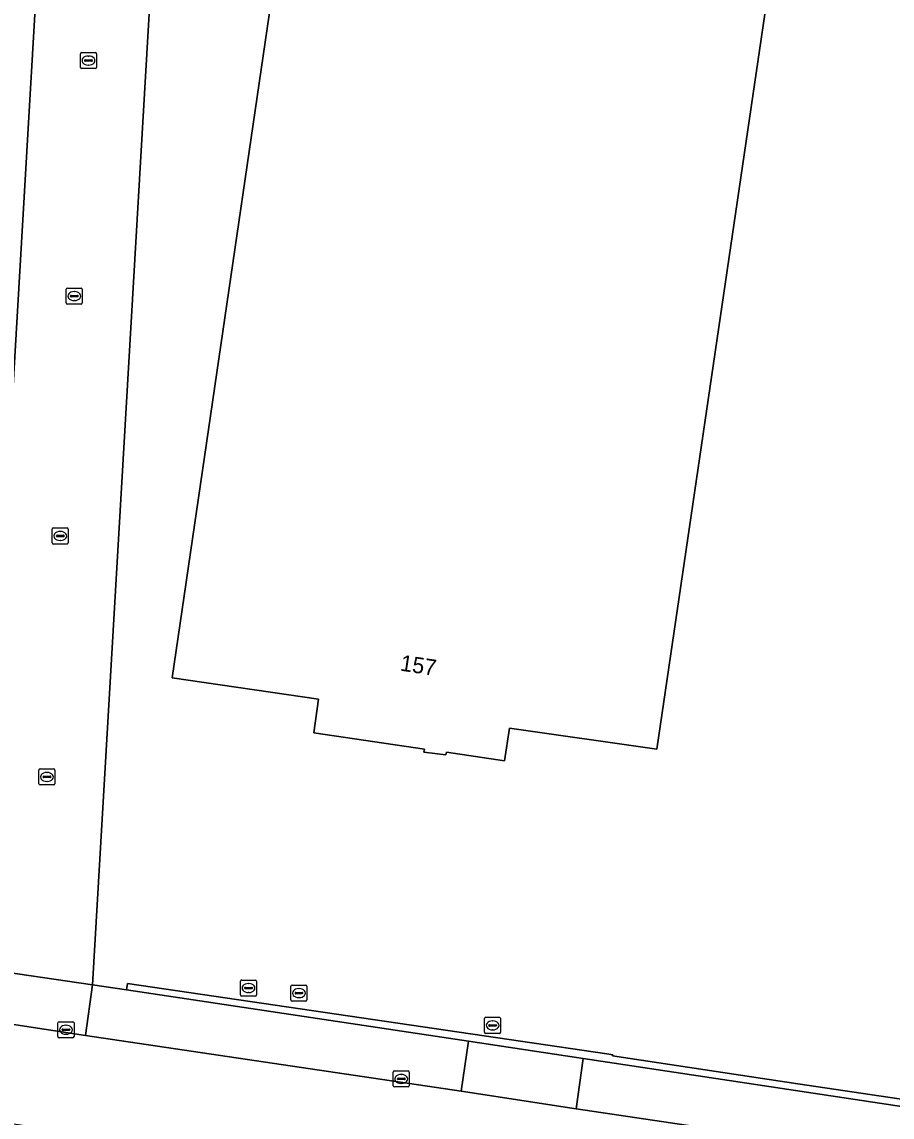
# Model space of a CAD drawing. Extents: x 163683 to 164494, y 382709 to 383872.
# Drawn here: x 164028.3 to 164082.5, y 382749.9 to 382818.1 of the extents above; entities that cross this region are included whole.
import ezdxf

# ---------------------------------------------------------------- set-up
doc = ezdxf.new("R2010")
doc.units = 0
for name, color, linetype in [('IMGEO_Erf', 7, 'Continuous'), ('IMGEO_Hek', 7, 'Continuous'), ('IMGEO_Kolk', 7, 'Continuous'), ('IMGEO_Pand', 7, 'Continuous'), ('IMGEO_Pand_nummerreeks', 7, 'Continuous'), ('IMGEO_Parkeervlak_open', 7, 'Continuous'), ('IMGEO_Rijbaan_lokaal_open', 7, 'Continuous'), ('IMGEO_Rioolput', 7, 'Continuous'), ('IMGEO_Terreindeel_open', 7, 'Continuous'), ('IMGEO_Voetpad_open', 7, 'Continuous')]:
    doc.layers.add(name, color=color, linetype=linetype)

msp = doc.modelspace()

# ---------------------------------------------------------------- linework, layer by layer
at = {"layer": 'IMGEO_Erf'}
msp.add_lwpolyline([(164089.551, 382900.168), (164080.011, 382901.545), (164079.147, 382901.667), (164042.413, 382907.072), (164041.688, 382907.195), (164041.242, 382904.989), (164032.692, 382758.111), (164034.793, 382757.798), (164034.852, 382758.197), (164064.704, 382753.814), (164065.062, 382753.76), (164065.054, 382753.692), (164076.595, 382751.948), (164089.763, 382750)], dxfattribs=at)
msp.add_lwpolyline([(164067.808, 382772.787), (164058.636, 382774.102), (164058.329, 382772.061), (164054.716, 382772.603), (164054.686, 382772.436), (164053.313, 382772.6), (164053.342, 382772.792), (164046.455, 382773.808), (164046.755, 382775.889), (164037.635, 382777.222), (164046.335, 382836.668), (164044.262, 382836.99), (164045.278, 382843.891), (164045.077, 382843.933), (164045.285, 382845.325), (164045.503, 382845.297), (164046.037, 382848.867), (164048.102, 382848.562), (164049.258, 382856.474), (164049.281, 382856.632), (164079.473, 382852.195), (164076.563, 382832.387)], close=True, dxfattribs=at)
at = {"layer": 'IMGEO_Hek'}
msp.add_lwpolyline([(164034.852, 382758.197), (164064.704, 382753.814), (164065.062, 382753.76)], dxfattribs=at)
at = {"layer": 'IMGEO_Kolk'}
for p, q in [((164031.932, 382815.222), (164031.932, 382816.074)), ((164032.007, 382816.148), (164032.859, 382816.148)), ((164032.191, 382815.642), (164032.191, 382815.654)), ((164032.629, 382815.605), (164032.231, 382815.605)), ((164032.234, 382815.691), (164032.632, 382815.691)), ((164032.42, 382815.928), (164032.445, 382815.928)), ((164032.675, 382815.654), (164032.675, 382815.642)), ((164032.933, 382816.074), (164032.933, 382815.222)), ((164032.859, 382815.148), (164032.007, 382815.148)), ((164032.443, 382815.368), (164032.418, 382815.368)), ((164031.047, 382800.56), (164031.047, 382801.412)), ((164031.122, 382801.486), (164031.974, 382801.486)), ((164031.535, 382801.266), (164031.56, 382801.266)), ((164032.048, 382801.412), (164032.048, 382800.56)), ((164031.306, 382800.98), (164031.306, 382800.992)), ((164031.744, 382800.943), (164031.346, 382800.943)), ((164031.349, 382801.029), (164031.747, 382801.029)), ((164031.558, 382800.706), (164031.533, 382800.706)), ((164031.79, 382800.992), (164031.79, 382800.98)), ((164031.974, 382800.486), (164031.122, 382800.486)), ((164030.174, 382785.628), (164030.174, 382786.48)), ((164030.249, 382786.554), (164031.101, 382786.554)), ((164030.662, 382786.334), (164030.687, 382786.334)), ((164031.175, 382786.48), (164031.175, 382785.628)), ((164031.101, 382785.554), (164030.249, 382785.554)), ((164030.433, 382786.048), (164030.433, 382786.06)), ((164030.871, 382786.011), (164030.473, 382786.011)), ((164030.476, 382786.097), (164030.874, 382786.097)), ((164030.685, 382785.774), (164030.66, 382785.774)), ((164030.917, 382786.06), (164030.917, 382786.048)), ((164029.344, 382770.63), (164029.344, 382771.482)), ((164029.419, 382771.556), (164030.271, 382771.556)), ((164029.832, 382771.336), (164029.857, 382771.336)), ((164030.345, 382771.482), (164030.345, 382770.63)), ((164030.271, 382770.556), (164029.419, 382770.556)), ((164029.603, 382771.05), (164029.603, 382771.062)), ((164030.041, 382771.013), (164029.643, 382771.013)), ((164029.646, 382771.099), (164030.044, 382771.099)), ((164029.855, 382770.776), (164029.83, 382770.776)), ((164030.087, 382771.062), (164030.087, 382771.05)), ((164041.895, 382757.491), (164041.895, 382758.343)), ((164041.97, 382758.417), (164042.822, 382758.417)), ((164042.896, 382758.343), (164042.896, 382757.491)), ((164042.154, 382757.911), (164042.154, 382757.923)), ((164042.592, 382757.874), (164042.194, 382757.874)), ((164042.197, 382757.96), (164042.595, 382757.96)), ((164042.406, 382757.637), (164042.381, 382757.637)), ((164042.383, 382758.197), (164042.408, 382758.197)), ((164042.638, 382757.923), (164042.638, 382757.911)), ((164042.822, 382757.417), (164041.97, 382757.417)), ((164030.53, 382754.895), (164030.53, 382755.747)), ((164030.605, 382755.821), (164031.457, 382755.821)), ((164031.018, 382755.601), (164031.043, 382755.601)), ((164031.531, 382755.747), (164031.531, 382754.895)), ((164057.088, 382755.168), (164057.088, 382756.02)), ((164057.163, 382756.094), (164058.015, 382756.094)), ((164057.347, 382755.588), (164057.347, 382755.6)), ((164057.785, 382755.551), (164057.387, 382755.551)), ((164057.39, 382755.637), (164057.788, 382755.637)), ((164057.576, 382755.874), (164057.601, 382755.874)), ((164057.831, 382755.6), (164057.831, 382755.588)), ((164058.089, 382756.02), (164058.089, 382755.168)), ((164030.789, 382755.315), (164030.789, 382755.327)), ((164031.227, 382755.278), (164030.829, 382755.278)), ((164030.832, 382755.364), (164031.23, 382755.364)), ((164031.041, 382755.041), (164031.016, 382755.041)), ((164031.273, 382755.327), (164031.273, 382755.315)), ((164058.015, 382755.094), (164057.163, 382755.094)), ((164057.599, 382755.314), (164057.574, 382755.314)), ((164031.457, 382754.821), (164030.605, 382754.821)), ((164051.399, 382751.832), (164051.399, 382752.684)), ((164051.474, 382752.758), (164052.326, 382752.758)), ((164051.658, 382752.252), (164051.658, 382752.264)), ((164052.096, 382752.215), (164051.698, 382752.215)), ((164051.701, 382752.301), (164052.099, 382752.301)), ((164051.887, 382752.538), (164051.912, 382752.538)), ((164052.142, 382752.264), (164052.142, 382752.252)), ((164052.4, 382752.684), (164052.4, 382751.832)), ((164052.326, 382751.758), (164051.474, 382751.758)), ((164051.91, 382751.978), (164051.885, 382751.978))]:
    msp.add_line(p, q, dxfattribs=at)
for points in [[(164031.932, 382815.222), (164031.932, 382816.074)], [(164032.007, 382816.148), (164032.859, 382816.148)], [(164032.933, 382816.074), (164032.933, 382815.222)], [(164032.859, 382815.148), (164032.007, 382815.148)], [(164031.047, 382800.56), (164031.047, 382801.412)], [(164031.122, 382801.486), (164031.974, 382801.486)], [(164032.048, 382801.412), (164032.048, 382800.56)], [(164031.974, 382800.486), (164031.122, 382800.486)], [(164030.174, 382785.628), (164030.174, 382786.48)], [(164030.249, 382786.554), (164031.101, 382786.554)], [(164031.175, 382786.48), (164031.175, 382785.628)], [(164031.101, 382785.554), (164030.249, 382785.554)], [(164029.344, 382770.63), (164029.344, 382771.482)], [(164029.419, 382771.556), (164030.271, 382771.556)], [(164030.345, 382771.482), (164030.345, 382770.63)], [(164030.271, 382770.556), (164029.419, 382770.556)], [(164041.895, 382757.491), (164041.895, 382758.343)], [(164041.97, 382758.417), (164042.822, 382758.417)], [(164042.896, 382758.343), (164042.896, 382757.491)], [(164042.822, 382757.417), (164041.97, 382757.417)], [(164030.53, 382754.895), (164030.53, 382755.747)], [(164030.605, 382755.821), (164031.457, 382755.821)], [(164031.531, 382755.747), (164031.531, 382754.895)], [(164057.088, 382755.168), (164057.088, 382756.02)], [(164057.163, 382756.094), (164058.015, 382756.094)], [(164058.089, 382756.02), (164058.089, 382755.168)], [(164058.015, 382755.094), (164057.163, 382755.094)], [(164031.457, 382754.821), (164030.605, 382754.821)], [(164051.399, 382751.832), (164051.399, 382752.684)], [(164051.474, 382752.758), (164052.326, 382752.758)], [(164052.4, 382752.684), (164052.4, 382751.832)], [(164052.326, 382751.758), (164051.474, 382751.758)]]:
    msp.add_lwpolyline(points, dxfattribs=at)
for centre, radius, start, end in [((164032.009, 382816.072), 0.0765, 91.55205, 178.44795), ((164032.009, 382816.072), 0.0765, 91.55205, 178.44795), ((164032.231, 382815.651), 0.0403, 85.87752, 175.75265), ((164032.228, 382815.641), 0.0366, 178.93798, 274.71019), ((164032.632, 382815.648), 0.043, 264.86636, 352.45326), ((164032.636, 382815.653), 0.0386, 1.73085, 96.63898), ((164032.857, 382816.072), 0.0765, 1.55205, 88.44795), ((164032.857, 382816.072), 0.0765, 1.55205, 88.44795), ((164032.009, 382815.224), 0.0765, 181.55205, 268.44795), ((164032.009, 382815.224), 0.0765, 181.55205, 268.44795), ((164032.857, 382815.224), 0.0765, 271.55205, 358.44795), ((164032.857, 382815.224), 0.0765, 271.55205, 358.44795), ((164031.124, 382801.41), 0.0765, 91.55205, 178.44795), ((164031.124, 382801.41), 0.0765, 91.55205, 178.44795), ((164031.972, 382801.41), 0.0765, 1.55205, 88.44795), ((164031.972, 382801.41), 0.0765, 1.55205, 88.44795), ((164031.124, 382800.562), 0.0765, 181.55205, 268.44795), ((164031.124, 382800.562), 0.0765, 181.55205, 268.44795), ((164031.346, 382800.989), 0.0403, 85.87752, 175.75265), ((164031.343, 382800.979), 0.0366, 178.93798, 274.71019), ((164031.747, 382800.986), 0.043, 264.86636, 352.45326), ((164031.751, 382800.991), 0.0386, 1.73085, 96.63898), ((164031.972, 382800.562), 0.0765, 271.55205, 358.44795), ((164031.972, 382800.562), 0.0765, 271.55205, 358.44795), ((164030.251, 382786.478), 0.0765, 91.55205, 178.44795), ((164030.251, 382786.478), 0.0765, 91.55205, 178.44795), ((164031.099, 382786.478), 0.0765, 1.55205, 88.44795), ((164031.099, 382786.478), 0.0765, 1.55205, 88.44795), ((164030.251, 382785.63), 0.0765, 181.55205, 268.44795), ((164030.251, 382785.63), 0.0765, 181.55205, 268.44795), ((164030.473, 382786.057), 0.0403, 85.87752, 175.75265), ((164030.47, 382786.047), 0.0366, 178.93798, 274.71019), ((164030.874, 382786.054), 0.043, 264.86636, 352.45326), ((164030.878, 382786.059), 0.0386, 1.73085, 96.63898), ((164031.099, 382785.63), 0.0765, 271.55205, 358.44795), ((164031.099, 382785.63), 0.0765, 271.55205, 358.44795), ((164029.421, 382771.48), 0.0765, 91.55205, 178.44795), ((164029.421, 382771.48), 0.0765, 91.55205, 178.44795), ((164030.269, 382771.48), 0.0765, 1.55205, 88.44795), ((164030.269, 382771.48), 0.0765, 1.55205, 88.44795), ((164029.421, 382770.632), 0.0765, 181.55205, 268.44795), ((164029.421, 382770.632), 0.0765, 181.55205, 268.44795), ((164029.643, 382771.059), 0.0403, 85.87752, 175.75265), ((164029.64, 382771.049), 0.0366, 178.93798, 274.71019), ((164030.044, 382771.056), 0.043, 264.86636, 352.45326), ((164030.048, 382771.061), 0.0386, 1.73085, 96.63898), ((164030.269, 382770.632), 0.0765, 271.55205, 358.44795), ((164030.269, 382770.632), 0.0765, 271.55205, 358.44795), ((164041.972, 382758.341), 0.0765, 91.55205, 178.44795), ((164041.972, 382758.341), 0.0765, 91.55205, 178.44795), ((164042.82, 382758.341), 0.0765, 1.55205, 88.44795), ((164042.82, 382758.341), 0.0765, 1.55205, 88.44795), ((164042.194, 382757.92), 0.0403, 85.87752, 175.75265), ((164042.191, 382757.91), 0.0366, 178.93798, 274.71019), ((164042.595, 382757.917), 0.043, 264.86636, 352.45326), ((164042.599, 382757.922), 0.0386, 1.73085, 96.63898), ((164041.972, 382757.493), 0.0765, 181.55205, 268.44795), ((164041.972, 382757.493), 0.0765, 181.55205, 268.44795), ((164042.82, 382757.493), 0.0765, 271.55205, 358.44795), ((164042.82, 382757.493), 0.0765, 271.55205, 358.44795), ((164030.607, 382755.745), 0.0765, 91.55205, 178.44795), ((164030.607, 382755.745), 0.0765, 91.55205, 178.44795), ((164031.455, 382755.745), 0.0765, 1.55205, 88.44795), ((164031.455, 382755.745), 0.0765, 1.55205, 88.44795), ((164057.165, 382756.018), 0.0765, 91.55205, 178.44795), ((164057.165, 382756.018), 0.0765, 91.55205, 178.44795), ((164057.387, 382755.597), 0.0403, 85.87752, 175.75265), ((164057.384, 382755.587), 0.0366, 178.93798, 274.71019), ((164057.788, 382755.594), 0.043, 264.86636, 352.45326), ((164057.792, 382755.599), 0.0386, 1.73085, 96.63898), ((164058.013, 382756.018), 0.0765, 1.55205, 88.44795), ((164058.013, 382756.018), 0.0765, 1.55205, 88.44795), ((164030.607, 382754.897), 0.0765, 181.55205, 268.44795), ((164030.607, 382754.897), 0.0765, 181.55205, 268.44795), ((164030.829, 382755.324), 0.0403, 85.87752, 175.75265), ((164030.826, 382755.314), 0.0366, 178.93798, 274.71019), ((164031.23, 382755.321), 0.043, 264.86636, 352.45326), ((164031.234, 382755.326), 0.0386, 1.73085, 96.63898), ((164031.455, 382754.897), 0.0765, 271.55205, 358.44795), ((164031.455, 382754.897), 0.0765, 271.55205, 358.44795), ((164057.165, 382755.17), 0.0765, 181.55205, 268.44795), ((164057.165, 382755.17), 0.0765, 181.55205, 268.44795), ((164058.013, 382755.17), 0.0765, 271.55205, 358.44795), ((164058.013, 382755.17), 0.0765, 271.55205, 358.44795), ((164051.476, 382752.682), 0.0765, 91.55205, 178.44795), ((164051.476, 382752.682), 0.0765, 91.55205, 178.44795), ((164051.698, 382752.261), 0.0403, 85.87752, 175.75265), ((164051.695, 382752.251), 0.0366, 178.93798, 274.71019), ((164052.099, 382752.258), 0.043, 264.86636, 352.45326), ((164052.103, 382752.263), 0.0386, 1.73085, 96.63898), ((164052.324, 382752.682), 0.0765, 1.55205, 88.44795), ((164052.324, 382752.682), 0.0765, 1.55205, 88.44795), ((164051.476, 382751.834), 0.0765, 181.55205, 268.44795), ((164051.476, 382751.834), 0.0765, 181.55205, 268.44795), ((164052.324, 382751.834), 0.0765, 271.55205, 358.44795), ((164052.324, 382751.834), 0.0765, 271.55205, 358.44795)]:
    msp.add_arc(centre, radius, start, end, dxfattribs=at)
for centre, major_axis, ratio, start_param, end_param in [((164032.419, 382815.648), (-0.387, 0.002), 0.722429, 4.712389, 7.853982), ((164032.444, 382815.648), (-0.39, 0.002), 0.717154, 1.570796, 4.712389), ((164031.534, 382800.986), (-0.387, 0.002), 0.722429, 4.712389, 7.853982), ((164031.559, 382800.986), (-0.39, 0.002), 0.717154, 1.570796, 4.712389), ((164030.661, 382786.054), (-0.387, 0.002), 0.722429, 4.712389, 7.853982), ((164030.686, 382786.054), (-0.39, 0.002), 0.717154, 1.570796, 4.712389), ((164029.831, 382771.056), (-0.387, 0.002), 0.722429, 4.712389, 7.853982), ((164029.856, 382771.056), (-0.39, 0.002), 0.717154, 1.570796, 4.712389), ((164042.382, 382757.917), (-0.387, 0.002), 0.722429, 4.712389, 7.853982), ((164042.407, 382757.917), (-0.39, 0.002), 0.717154, 1.570796, 4.712389), ((164031.017, 382755.321), (-0.387, 0.002), 0.722429, 4.712389, 7.853982), ((164031.042, 382755.321), (-0.39, 0.002), 0.717154, 1.570796, 4.712389), ((164057.575, 382755.594), (-0.387, 0.002), 0.722429, 4.712389, 7.853982), ((164057.6, 382755.594), (-0.39, 0.002), 0.717154, 1.570796, 4.712389), ((164051.886, 382752.258), (-0.387, 0.002), 0.722429, 4.712389, 7.853982), ((164051.911, 382752.258), (-0.39, 0.002), 0.717154, 1.570796, 4.712389)]:
    msp.add_ellipse(centre, major_axis=major_axis, ratio=ratio, start_param=start_param, end_param=end_param, dxfattribs=at)
at = {"layer": 'IMGEO_Pand'}
msp.add_lwpolyline([(164046.335, 382836.668), (164037.635, 382777.222), (164046.755, 382775.889), (164046.455, 382773.808), (164053.342, 382772.792), (164053.313, 382772.6), (164054.686, 382772.436), (164054.716, 382772.603), (164058.329, 382772.061), (164058.636, 382774.102), (164067.808, 382772.787), (164076.563, 382832.387), (164046.358, 382836.826)], close=True, dxfattribs=at)
at = {"layer": 'IMGEO_Parkeervlak_open'}
for points in [[(164032.692, 382758.111), (164032.243, 382754.968), (164055.634, 382751.501), (164056.096, 382754.62), (164034.793, 382757.798)], [(164062.798, 382750.402), (164088.365, 382746.611), (164088.831, 382749.68), (164063.23, 382753.54)]]:
    msp.add_lwpolyline(points, close=True, dxfattribs=at)
at = {"layer": 'IMGEO_Rijbaan_lokaal_open'}
for points in [[(164025.655, 382759.896), (164025.594, 382759.159), (164032.692, 382758.111), (164041.242, 382904.989), (164041.688, 382907.195), (164034.353, 382908.437), (164034.062, 382903.46)], [(164025.594, 382759.159), (164025.213, 382759.215), (164024.779, 382756.102), (164032.243, 382754.968), (164032.692, 382758.111)]]:
    msp.add_lwpolyline(points, close=True, dxfattribs=at)
msp.add_lwpolyline([(163896.602, 382768.793), (163989.94, 382755.037), (164024.219, 382749.984), (164025.95, 382749.729), (164115.249, 382736.34), (164139.98, 382732.635), (164146.237, 382731.696), (164151.314, 382730.944), (164152.237, 382736.969), (164128.986, 382740.445), (164115.496, 382742.489), (164094.548, 382745.641), (164088.365, 382746.611), (164062.798, 382750.402), (164055.634, 382751.501), (164032.243, 382754.968), (164024.779, 382756.102), (164003.681, 382759.201), (163991.692, 382760.99), (163974.684, 382763.482)], dxfattribs=at)
at = {"layer": 'IMGEO_Rioolput'}
for p, q in [((164045.032, 382757.175), (164045.032, 382758.027)), ((164045.107, 382758.101), (164045.959, 382758.101)), ((164045.291, 382757.595), (164045.291, 382757.607)), ((164045.334, 382757.644), (164045.732, 382757.644)), ((164045.52, 382757.881), (164045.545, 382757.881)), ((164045.775, 382757.607), (164045.775, 382757.595)), ((164046.033, 382758.027), (164046.033, 382757.175)), ((164045.959, 382757.101), (164045.107, 382757.101)), ((164045.729, 382757.558), (164045.331, 382757.558)), ((164045.543, 382757.321), (164045.518, 382757.321))]:
    msp.add_line(p, q, dxfattribs=at)
for points in [[(164045.032, 382757.175), (164045.032, 382758.027)], [(164045.107, 382758.101), (164045.959, 382758.101)], [(164046.033, 382758.027), (164046.033, 382757.175)], [(164045.959, 382757.101), (164045.107, 382757.101)]]:
    msp.add_lwpolyline(points, dxfattribs=at)
for centre, radius, start, end in [((164045.109, 382758.025), 0.0765, 91.55205, 178.44795), ((164045.109, 382758.025), 0.0765, 91.55205, 178.44795), ((164045.331, 382757.604), 0.0403, 85.87752, 175.75265), ((164045.328, 382757.594), 0.0366, 178.93798, 274.71019), ((164045.732, 382757.601), 0.043, 264.86636, 352.45326), ((164045.736, 382757.606), 0.0386, 1.73085, 96.63898), ((164045.957, 382758.025), 0.0765, 1.55205, 88.44795), ((164045.957, 382758.025), 0.0765, 1.55205, 88.44795), ((164045.109, 382757.177), 0.0765, 181.55205, 268.44795), ((164045.109, 382757.177), 0.0765, 181.55205, 268.44795), ((164045.957, 382757.177), 0.0765, 271.55205, 358.44795), ((164045.957, 382757.177), 0.0765, 271.55205, 358.44795)]:
    msp.add_arc(centre, radius, start, end, dxfattribs=at)
for centre, major_axis, ratio, start_param, end_param in [((164045.519, 382757.601), (-0.387, 0.002), 0.722429, 4.712389, 7.853982), ((164045.544, 382757.601), (-0.39, 0.002), 0.717154, 1.570796, 4.712389)]:
    msp.add_ellipse(centre, major_axis=major_axis, ratio=ratio, start_param=start_param, end_param=end_param, dxfattribs=at)
at = {"layer": 'IMGEO_Terreindeel_open'}
msp.add_lwpolyline([(164021.298, 382822.673), (164019.39, 382809.798), (164023.059, 382809.235), (164022.524, 382805.683), (164022.718, 382805.621), (164022.505, 382804.252), (164022.33, 382804.277), (164021.315, 382797.364), (164017.649, 382797.9), (164016.697, 382791.424), (164014.025, 382773.239), (164017.68, 382772.672), (164016.786, 382766.536), (164009.888, 382767.549), (164009.864, 382767.355), (164008.478, 382767.583), (164008.484, 382767.781), (164005.172, 382768.25), (164004.923, 382768.285), (164004.157, 382762.319), (164025.213, 382759.215), (164025.594, 382759.159), (164025.655, 382759.896), (164034.062, 382903.46)], dxfattribs=at)
at = {"layer": 'IMGEO_Voetpad_open'}
for points in [[(164152.812, 382740.722), (164124.773, 382744.83), (164119.073, 382745.664), (164117.535, 382745.892), (164089.763, 382750), (164076.595, 382751.948), (164065.054, 382753.692), (164065.062, 382753.76), (164064.704, 382753.814), (164034.852, 382758.197), (164034.793, 382757.798), (164056.096, 382754.62), (164063.23, 382753.54), (164088.831, 382749.68), (164095.025, 382748.737), (164117.733, 382745.299), (164127.619, 382743.796), (164152.72, 382740.12)], [(164056.096, 382754.62), (164055.634, 382751.501), (164062.798, 382750.402), (164063.23, 382753.54)]]:
    msp.add_lwpolyline(points, close=True, dxfattribs=at)

# ---------------------------------------------------------------- texts
at = {"layer": 'IMGEO_Pand_nummerreeks'}
msp.add_text('157', height=1, rotation=351.44636, dxfattribs=at).set_placement((164051.798, 382777.679))

doc.saveas('drawing.dxf')
